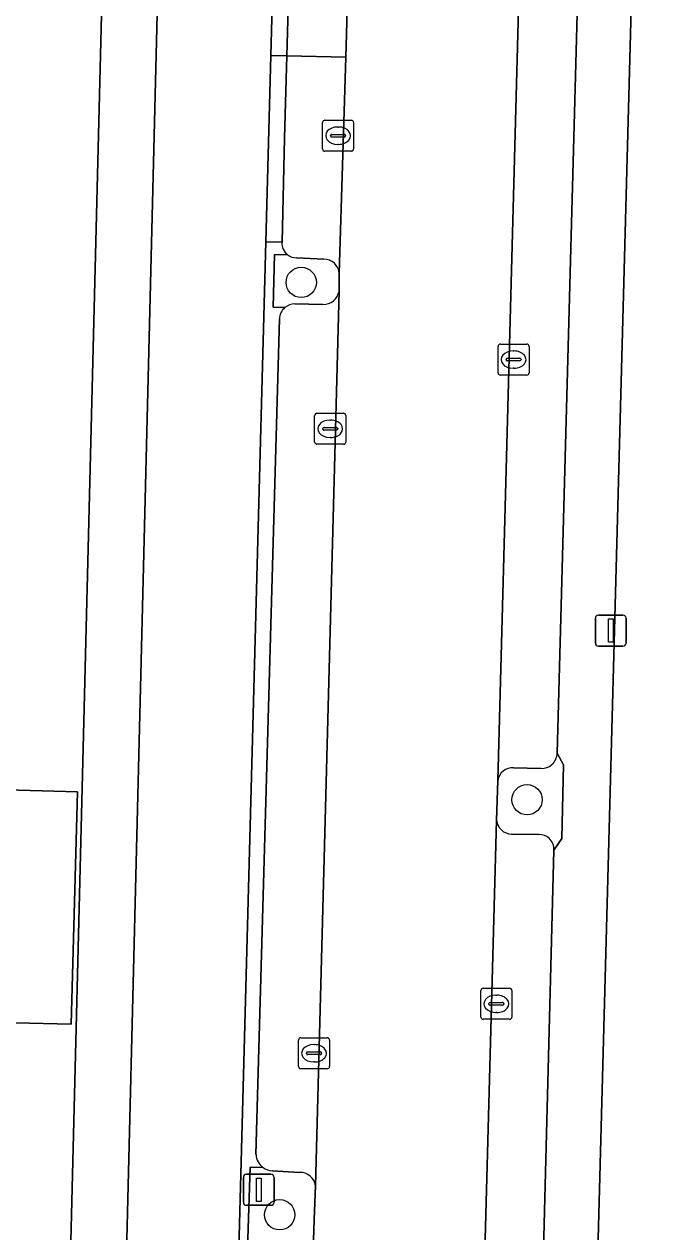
# Model space of a CAD drawing. Extents: x 162082 to 163401, y 388089 to 388636.
# Drawn here: x 162323.49 to 162343.99, y 388400.98 to 388439.93 of the extents above; entities that cross this region are included whole.
import ezdxf

# ---------------------------------------------------------------- set-up
doc = ezdxf.new("R2010")
doc.units = 0
for name, color, linetype in [('IMGEO_Berm_open', 7, 'Continuous'), ('IMGEO_Boom', 7, 'Continuous'), ('IMGEO_Erf', 7, 'Continuous'), ('IMGEO_Fietspad_gesloten', 7, 'Continuous'), ('IMGEO_Groenvoorziening', 7, 'Continuous'), ('IMGEO_Kolk', 7, 'Continuous'), ('IMGEO_Lichtmast', 7, 'Continuous'), ('IMGEO_Pand', 7, 'Continuous'), ('IMGEO_Parkeervlak_open', 7, 'Continuous'), ('IMGEO_Rijbaan_lokaal_gesloten', 7, 'Continuous'), ('IMGEO_Rijbaan_lokaal_open', 7, 'Continuous'), ('IMGEO_Verkeersbordpaal', 7, 'Continuous'), ('IMGEO_Voetpad_open', 7, 'Continuous')]:
    doc.layers.add(name, color=color, linetype=linetype)

msp = doc.modelspace()

# ---------------------------------------------------------------- linework, layer by layer
at = {"layer": 'IMGEO_Berm_open'}
msp.add_lwpolyline([(162332.257, 388449.736), (162331.733, 388449.728), (162331.44, 388438.923), (162331.953, 388438.908)], close=True, dxfattribs=at)
for points in [[(162331.801, 388432.903), (162331.277, 388432.915), (162331.006, 388422.896), (162330.413, 388400.433), (162330.688, 388400.432), (162330.776, 388403.071), (162331.19, 388403.056)], [(162331.894, 388430.79), (162331.517, 388430.8), (162331.561, 388432.5), (162331.986, 388432.489)], [(162330.962, 388403.477), (162331.716, 388430.427)]]:
    msp.add_lwpolyline(points, dxfattribs=at)
for centre, radius, start, end in [((162332.26, 388432.86), 0.461, 174.621, 233.5349), ((162332.226, 388430.402), 0.511, 130.5582, 177.199), ((162331.534, 388403.514), 0.573, 183.7465, 233.1305)]:
    msp.add_arc(centre, radius, start, end, dxfattribs=at)
at = {"layer": 'IMGEO_Boom'}
for centre in [(162332.421, 388431.603), (162339.704, 388414.918), (162331.725, 388401.532)]:
    msp.add_circle(centre, 0.489, dxfattribs=at)
at = {"layer": 'IMGEO_Erf'}
for points in [[(162322.87, 388399.024), (162324.944, 388398.956), (162326.67, 388467.741), (162326.772, 388471.823), (162335.557, 388480.119), (162369.201, 388479.245), (162396.51, 388478.538)], [(162343.386, 388452.443), (162341.671, 388388.741)], [(162320.248, 388415.309), (162325.201, 388415.178), (162325.004, 388407.681), (162323.204, 388407.728)]]:
    msp.add_lwpolyline(points, dxfattribs=at)
at = {"layer": 'IMGEO_Fietspad_gesloten'}
for points in [[(162328.116, 388454.582), (162328.029, 388450.685), (162327.347, 388422.874), (162326.755, 388399.008), (162326.261, 388398.982), (162326.033, 388389.849), (162326.541, 388389.838), (162325.438, 388348.309), (162323.174, 388282.796), (162322.856, 388271.532), (162323.359, 388271.511), (162321.941, 388219.637), (162320.374, 388158.154), (162320.194, 388151.229)], [(162328.302, 388323.735), (162328.466, 388329.762), (162328.792, 388341.733), (162328.956, 388347.755), (162328.989, 388348.974), (162329.293, 388359.9), (162329.459, 388365.893), (162329.79, 388377.785), (162329.953, 388383.675), (162330.121, 388389.697), (162330.61, 388389.688), (162330.847, 388398.882), (162330.372, 388398.891), (162330.413, 388400.433), (162331.006, 388422.896), (162331.277, 388432.915), (162331.44, 388438.923), (162331.733, 388449.728)]]:
    msp.add_lwpolyline(points, dxfattribs=at)
at = {"layer": 'IMGEO_Groenvoorziening'}
for points in [[(162331.986, 388432.489), (162331.561, 388432.5), (162331.517, 388430.8), (162331.894, 388430.79)], [(162333.152, 388432.352), (162332.267, 388432.399)], [(162333.639, 388431.322), (162333.649, 388431.892)], [(162332.219, 388430.913), (162333.119, 388430.892)], [(162340.88, 388416.042), (162340.673, 388416.422)], [(162340.161, 388415.926), (162339.269, 388415.944)], [(162340.571, 388413.288), (162340.83, 388413.665), (162340.88, 388416.042)], [(162338.761, 388415.543), (162338.717, 388414.258)], [(162339.204, 388413.809), (162340.088, 388413.795)], [(162331.19, 388403.056), (162330.776, 388403.071), (162330.688, 388400.432), (162331.778, 388400.406), (162332.803, 388400.385), (162332.843, 388401.385), (162332.883, 388402.462)], [(162332.367, 388402.898), (162331.487, 388402.945)]]:
    msp.add_lwpolyline(points, dxfattribs=at)
for centre, radius, start, end in [((162332.26, 388432.861), 0.462, 233.6159, 270.8652), ((162333.157, 388431.859), 0.493, 3.8711, 90.557), ((162333.14, 388431.396), 0.505, 267.6502, 351.526), ((162332.227, 388430.401), 0.512, 90.8992, 130.5602), ((162340.179, 388416.422), 0.494, 310.9628, 0.0336), ((162339.231, 388415.47), 0.475, 85.3811, 171.1919), ((162340.177, 388416.42), 0.494, 268.1945, 311.3677), ((162339.217, 388414.312), 0.503, 186.1185, 268.5312), ((162340.099, 388413.32), 0.475, 48.1413, 91.3604), ((162340.085, 388413.317), 0.487, 356.6097, 47.1466), ((162331.528, 388403.507), 0.563, 233.1637, 265.8511), ((162332.389, 388402.401), 0.497, 7.0306, 92.5764)]:
    msp.add_arc(centre, radius, start, end, dxfattribs=at)
at = {"layer": 'IMGEO_Kolk'}
for p, q in [((162333.185, 388436.835), (162334.037, 388436.835)), ((162333.11, 388435.909), (162333.11, 388436.761)), ((162333.598, 388436.615), (162333.623, 388436.615)), ((162334.111, 388436.761), (162334.111, 388435.909)), ((162333.369, 388436.329), (162333.369, 388436.341)), ((162333.807, 388436.292), (162333.409, 388436.292)), ((162333.412, 388436.378), (162333.81, 388436.378)), ((162333.621, 388436.055), (162333.596, 388436.055)), ((162333.853, 388436.341), (162333.853, 388436.329)), ((162334.037, 388435.835), (162333.185, 388435.835)), ((162338.768, 388428.687), (162338.768, 388429.539)), ((162338.843, 388429.613), (162339.695, 388429.613)), ((162339.256, 388429.393), (162339.281, 388429.393)), ((162339.769, 388429.539), (162339.769, 388428.687)), ((162339.027, 388429.107), (162339.027, 388429.119)), ((162339.465, 388429.07), (162339.067, 388429.07)), ((162339.07, 388429.156), (162339.468, 388429.156)), ((162339.511, 388429.119), (162339.511, 388429.107)), ((162339.695, 388428.613), (162338.843, 388428.613)), ((162339.279, 388428.833), (162339.254, 388428.833)), ((162332.854, 388426.455), (162332.854, 388427.307)), ((162332.929, 388427.381), (162333.781, 388427.381)), ((162333.342, 388427.161), (162333.367, 388427.161)), ((162333.855, 388427.307), (162333.855, 388426.455)), ((162333.113, 388426.875), (162333.113, 388426.887)), ((162333.551, 388426.838), (162333.153, 388426.838)), ((162333.156, 388426.924), (162333.554, 388426.924)), ((162333.597, 388426.887), (162333.597, 388426.875)), ((162333.781, 388426.381), (162332.929, 388426.381)), ((162333.365, 388426.601), (162333.34, 388426.601)), ((162338.213, 388407.91), (162338.213, 388408.762)), ((162338.288, 388408.836), (162339.14, 388408.836)), ((162339.214, 388408.762), (162339.214, 388407.91)), ((162338.515, 388408.379), (162338.913, 388408.379)), ((162338.701, 388408.616), (162338.726, 388408.616)), ((162338.472, 388408.33), (162338.472, 388408.342)), ((162338.91, 388408.293), (162338.512, 388408.293)), ((162338.724, 388408.056), (162338.699, 388408.056)), ((162338.956, 388408.342), (162338.956, 388408.33)), ((162339.14, 388407.836), (162338.288, 388407.836)), ((162332.409, 388407.24), (162333.261, 388407.24)), ((162332.334, 388406.314), (162332.334, 388407.166)), ((162332.822, 388407.02), (162332.847, 388407.02)), ((162333.335, 388407.166), (162333.335, 388406.314)), ((162332.593, 388406.734), (162332.593, 388406.746)), ((162333.031, 388406.697), (162332.633, 388406.697)), ((162332.636, 388406.783), (162333.034, 388406.783)), ((162332.845, 388406.46), (162332.82, 388406.46)), ((162333.077, 388406.746), (162333.077, 388406.734)), ((162333.261, 388406.24), (162332.409, 388406.24))]:
    msp.add_line(p, q, dxfattribs=at)
for points in [[(162333.185, 388436.835), (162334.037, 388436.835)], [(162333.11, 388435.909), (162333.11, 388436.761)], [(162334.111, 388436.761), (162334.111, 388435.909)], [(162334.037, 388435.835), (162333.185, 388435.835)], [(162338.768, 388428.687), (162338.768, 388429.539)], [(162338.843, 388429.613), (162339.695, 388429.613)], [(162339.769, 388429.539), (162339.769, 388428.687)], [(162339.695, 388428.613), (162338.843, 388428.613)], [(162332.854, 388426.455), (162332.854, 388427.307)], [(162332.929, 388427.381), (162333.781, 388427.381)], [(162333.855, 388427.307), (162333.855, 388426.455)], [(162333.781, 388426.381), (162332.929, 388426.381)], [(162338.213, 388407.91), (162338.213, 388408.762)], [(162338.288, 388408.836), (162339.14, 388408.836)], [(162339.214, 388408.762), (162339.214, 388407.91)], [(162339.14, 388407.836), (162338.288, 388407.836)], [(162332.409, 388407.24), (162333.261, 388407.24)], [(162332.334, 388406.314), (162332.334, 388407.166)], [(162333.335, 388407.166), (162333.335, 388406.314)], [(162333.261, 388406.24), (162332.409, 388406.24)]]:
    msp.add_lwpolyline(points, dxfattribs=at)
for centre, radius, start, end in [((162333.187, 388436.759), 0.0765, 91.552, 178.448), ((162333.187, 388436.759), 0.0765, 91.552, 178.448), ((162334.035, 388436.759), 0.0765, 1.552, 88.448), ((162334.035, 388436.759), 0.0765, 1.552, 88.448), ((162333.409, 388436.338), 0.0403, 85.8775, 175.7526), ((162333.406, 388436.328), 0.0366, 178.938, 274.7102), ((162333.81, 388436.335), 0.043, 264.8664, 352.4533), ((162333.814, 388436.34), 0.0386, 1.7309, 96.639), ((162333.187, 388435.911), 0.0765, 181.552, 268.448), ((162333.187, 388435.911), 0.0765, 181.552, 268.448), ((162334.035, 388435.911), 0.0765, 271.552, 358.448), ((162334.035, 388435.911), 0.0765, 271.552, 358.448), ((162338.845, 388429.537), 0.0765, 91.552, 178.448), ((162338.845, 388429.537), 0.0765, 91.552, 178.448), ((162339.693, 388429.537), 0.0765, 1.552, 88.448), ((162339.693, 388429.537), 0.0765, 1.552, 88.448), ((162339.067, 388429.116), 0.0403, 85.8775, 175.7526), ((162339.064, 388429.106), 0.0366, 178.938, 274.7102), ((162339.468, 388429.113), 0.043, 264.8664, 352.4533), ((162339.472, 388429.118), 0.0386, 1.7309, 96.639), ((162338.845, 388428.689), 0.0765, 181.552, 268.448), ((162338.845, 388428.689), 0.0765, 181.552, 268.448), ((162339.693, 388428.689), 0.0765, 271.552, 358.448), ((162339.693, 388428.689), 0.0765, 271.552, 358.448), ((162332.931, 388427.305), 0.0765, 91.552, 178.448), ((162332.931, 388427.305), 0.0765, 91.552, 178.448), ((162333.779, 388427.305), 0.0765, 1.552, 88.448), ((162333.779, 388427.305), 0.0765, 1.552, 88.448), ((162333.153, 388426.884), 0.0403, 85.8775, 175.7526), ((162333.15, 388426.874), 0.0366, 178.938, 274.7102), ((162333.554, 388426.881), 0.043, 264.8664, 352.4533), ((162333.558, 388426.886), 0.0386, 1.7309, 96.639), ((162332.931, 388426.457), 0.0765, 181.552, 268.448), ((162332.931, 388426.457), 0.0765, 181.552, 268.448), ((162333.779, 388426.457), 0.0765, 271.552, 358.448), ((162333.779, 388426.457), 0.0765, 271.552, 358.448), ((162338.29, 388408.76), 0.0765, 91.552, 178.448), ((162338.29, 388408.76), 0.0765, 91.552, 178.448), ((162339.138, 388408.76), 0.0765, 1.552, 88.448), ((162339.138, 388408.76), 0.0765, 1.552, 88.448), ((162338.512, 388408.339), 0.0403, 85.8775, 175.7526), ((162338.917, 388408.341), 0.0386, 1.7309, 96.639), ((162338.509, 388408.329), 0.0366, 178.938, 274.7102), ((162338.913, 388408.336), 0.043, 264.8664, 352.4533), ((162338.29, 388407.912), 0.0765, 181.552, 268.448), ((162338.29, 388407.912), 0.0765, 181.552, 268.448), ((162339.138, 388407.912), 0.0765, 271.552, 358.448), ((162339.138, 388407.912), 0.0765, 271.552, 358.448), ((162332.411, 388407.164), 0.0765, 91.552, 178.448), ((162332.411, 388407.164), 0.0765, 91.552, 178.448), ((162333.259, 388407.164), 0.0765, 1.552, 88.448), ((162333.259, 388407.164), 0.0765, 1.552, 88.448), ((162332.633, 388406.743), 0.0403, 85.8775, 175.7526), ((162332.63, 388406.733), 0.0366, 178.938, 274.7102), ((162333.034, 388406.74), 0.043, 264.8664, 352.4533), ((162333.038, 388406.745), 0.0386, 1.7309, 96.639), ((162332.411, 388406.316), 0.0765, 181.552, 268.448), ((162332.411, 388406.316), 0.0765, 181.552, 268.448), ((162333.259, 388406.316), 0.0765, 271.552, 358.448), ((162333.259, 388406.316), 0.0765, 271.552, 358.448)]:
    msp.add_arc(centre, radius, start, end, dxfattribs=at)
for centre, major_axis, ratio, start_param, end_param in [((162333.597, 388436.335), (-0.387, 0.002), 0.722429, 4.712389, 7.853982), ((162333.622, 388436.335), (-0.39, 0.002), 0.717154, 1.570796, 4.712389), ((162339.255, 388429.113), (-0.387, 0.002), 0.722429, 4.712389, 7.853982), ((162339.28, 388429.113), (-0.39, 0.002), 0.717154, 1.570796, 4.712389), ((162333.341, 388426.881), (-0.387, 0.002), 0.722429, 4.712389, 7.853982), ((162333.366, 388426.881), (-0.39, 0.002), 0.717154, 1.570796, 4.712389), ((162338.7, 388408.336), (-0.387, 0.002), 0.722429, 4.712389, 7.853982), ((162338.725, 388408.336), (-0.39, 0.002), 0.717154, 1.570796, 4.712389), ((162332.821, 388406.74), (-0.387, 0.002), 0.722429, 4.712389, 7.853982), ((162332.846, 388406.74), (-0.39, 0.002), 0.717154, 1.570796, 4.712389)]:
    msp.add_ellipse(centre, major_axis=major_axis, ratio=ratio, start_param=start_param, end_param=end_param, dxfattribs=at)
at = {"layer": 'IMGEO_Lichtmast'}
for p, q in [((162342.008, 388420.873), (162342.798, 388420.873)), ((162342.798, 388420.873), (162342.008, 388420.873)), ((162341.908, 388419.973), (162341.908, 388420.773)), ((162341.908, 388420.773), (162341.908, 388419.973)), ((162342.898, 388420.773), (162342.898, 388419.973)), ((162342.898, 388419.973), (162342.898, 388420.773)), ((162342.798, 388419.873), (162342.008, 388419.873)), ((162342.008, 388419.873), (162342.798, 388419.873))]:
    msp.add_line(p, q, dxfattribs=at)
msp.add_lwpolyline([(162342.328, 388420.748), (162342.478, 388420.748), (162342.478, 388419.998), (162342.328, 388419.998), (162342.328, 388420.748)], dxfattribs=at)
for centre, start, end in [((162342.008, 388420.773), 90, 180), ((162342.008, 388420.773), 90, 180), ((162342.798, 388420.773), 0, 90), ((162342.798, 388420.773), 360, 90), ((162342.008, 388419.973), 180, 270), ((162342.008, 388419.973), 180, 270), ((162342.798, 388419.973), 270, 0), ((162342.798, 388419.973), 270, 0)]:
    msp.add_arc(centre, 0.1, start, end, dxfattribs=at)
at = {"layer": 'IMGEO_Pand'}
msp.add_lwpolyline([(162325.201, 388415.178), (162320.248, 388415.309), (162320.224, 388414.408), (162317.45, 388414.47), (162314.31, 388414.54), (162314.276, 388413.279), (162314.25, 388412.338), (162314.101, 388408.544), (162314.24, 388408.54), (162317.18, 388408.45), (162317.02, 388402.78), (162323.07, 388402.63), (162323.204, 388407.728), (162325.004, 388407.681)], close=True, dxfattribs=at)
at = {"layer": 'IMGEO_Parkeervlak_open'}
for points in [[(162332.257, 388449.736), (162331.953, 388438.908), (162333.855, 388438.869), (162334.188, 388450.616)], [(162339.589, 388446.44), (162338.761, 388415.543)], [(162340.673, 388416.422), (162341.458, 388445.424)], [(162332.883, 388402.462), (162333.639, 388431.322)], [(162333.119, 388430.892), (162332.219, 388430.913)], [(162331.716, 388430.427), (162330.962, 388403.477)], [(162339.269, 388415.944), (162340.161, 388415.926)], [(162338.717, 388414.258), (162338.078, 388390.402)], [(162340.088, 388413.795), (162339.204, 388413.809)], [(162339.999, 388391.252), (162340.571, 388413.288)], [(162331.487, 388402.945), (162332.367, 388402.898)]]:
    msp.add_lwpolyline(points, dxfattribs=at)
for centre, radius, start, end in [((162333.14, 388431.396), 0.505, 267.6502, 351.526), ((162332.226, 388430.402), 0.511, 130.5582, 177.199), ((162332.227, 388430.401), 0.512, 90.8992, 130.5602), ((162340.179, 388416.422), 0.494, 310.9628, 0.0336), ((162339.231, 388415.47), 0.475, 85.3811, 171.1919), ((162340.177, 388416.42), 0.494, 268.1945, 311.3677), ((162339.217, 388414.312), 0.503, 186.1185, 268.5312), ((162340.099, 388413.32), 0.475, 48.1413, 91.3604), ((162340.085, 388413.317), 0.487, 356.6097, 47.1466), ((162331.534, 388403.514), 0.573, 183.7465, 233.1305), ((162331.528, 388403.507), 0.563, 233.1637, 265.8511), ((162332.389, 388402.401), 0.497, 7.0306, 92.5764)]:
    msp.add_arc(centre, radius, start, end, dxfattribs=at)
at = {"layer": 'IMGEO_Rijbaan_lokaal_gesloten'}
for points in [[(162334.193, 388450.679), (162334.188, 388450.616), (162333.855, 388438.869), (162333.649, 388431.892), (162333.639, 388431.322), (162332.883, 388402.462), (162332.843, 388401.385), (162332.803, 388400.385), (162332.514, 388389.383), (162332.363, 388384.522), (162332.191, 388377.708), (162332.03, 388371.867), (162332.037, 388371.807), (162332.035, 388371.191), (162331.882, 388365.72), (162331.717, 388359.814), (162331.551, 388353.858), (162331.533, 388353.171), (162331.38, 388347.746), (162331.21, 388341.712), (162331.041, 388335.739), (162331.031, 388335.131), (162330.881, 388329.508), (162330.725, 388323.684)], [(162337.184, 388357.359), (162337.205, 388358.327), (162338.025, 388388.305), (162338.078, 388390.402), (162338.717, 388414.258), (162338.761, 388415.543), (162339.589, 388446.44)]]:
    msp.add_lwpolyline(points, dxfattribs=at)
at = {"layer": 'IMGEO_Rijbaan_lokaal_open'}
msp.add_lwpolyline([(162331.886, 388436.26), (162331.953, 388438.908), (162331.44, 388438.923), (162331.277, 388432.915), (162331.801, 388432.903)], close=True, dxfattribs=at)
for points in [[(162333.855, 388438.869), (162331.953, 388438.908), (162331.886, 388436.26), (162331.801, 388432.903)], [(162333.649, 388431.892), (162333.855, 388438.869)], [(162332.267, 388432.399), (162333.152, 388432.352)]]:
    msp.add_lwpolyline(points, dxfattribs=at)
for centre, radius, start, end in [((162332.26, 388432.86), 0.461, 174.621, 233.5349), ((162332.26, 388432.861), 0.462, 233.6159, 270.8652), ((162333.157, 388431.859), 0.493, 3.8711, 90.557)]:
    msp.add_arc(centre, radius, start, end, dxfattribs=at)
at = {"layer": 'IMGEO_Verkeersbordpaal'}
for p, q in [((162330.554, 388401.937), (162330.554, 388402.737)), ((162330.554, 388402.737), (162330.554, 388401.937)), ((162330.654, 388402.837), (162331.444, 388402.837)), ((162331.444, 388402.837), (162330.654, 388402.837)), ((162331.544, 388402.737), (162331.544, 388401.937)), ((162331.544, 388401.937), (162331.544, 388402.737)), ((162331.444, 388401.837), (162330.654, 388401.837)), ((162330.654, 388401.837), (162331.444, 388401.837))]:
    msp.add_line(p, q, dxfattribs=at)
msp.add_lwpolyline([(162330.974, 388402.712), (162331.124, 388402.712), (162331.124, 388401.962), (162330.974, 388401.962), (162330.974, 388402.712)], dxfattribs=at)
for centre, start, end in [((162330.654, 388402.737), 90, 180), ((162330.654, 388402.737), 90, 180), ((162331.444, 388402.737), 0, 90), ((162331.444, 388402.737), 360, 90), ((162330.654, 388401.937), 180, 270), ((162330.654, 388401.937), 180, 270), ((162331.444, 388401.937), 270, 0), ((162331.444, 388401.937), 270, 0)]:
    msp.add_arc(centre, 0.1, start, end, dxfattribs=at)
at = {"layer": 'IMGEO_Voetpad_open'}
for points in [[(162328.957, 388459.155), (162328.239, 388459.175), (162328.425, 388466.717), (162326.67, 388467.741), (162324.944, 388398.956), (162324.875, 388396.866), (162324.775, 388392.309), (162324.727, 388389.88), (162323.548, 388344.871), (162322.596, 388308.7), (162322.064, 388289.216), (162321.838, 388282.94), (162321.754, 388279.943), (162321.622, 388274.941), (162321.465, 388268.569), (162320.158, 388219.684), (162319.131, 388179.663), (162318.651, 388160.969), (162318.592, 388158.661), (162318.461, 388153.271)], [(162320.194, 388151.229), (162320.374, 388158.154), (162321.941, 388219.637), (162323.359, 388271.511), (162322.856, 388271.532), (162323.174, 388282.796), (162325.438, 388348.309), (162326.541, 388389.838), (162326.033, 388389.849), (162326.261, 388398.982), (162326.755, 388399.008), (162327.347, 388422.874), (162328.029, 388450.685), (162328.116, 388454.582)], [(162333.482, 388208.465), (162336.785, 388208.588), (162337.396, 388230.092), (162337.426, 388233.104), (162338.626, 388278.073), (162338.884, 388287.51), (162338.908, 388288.392), (162339.857, 388323.155), (162340.01, 388328.125), (162341.629, 388387.219), (162341.671, 388388.741), (162343.386, 388452.443)], [(162341.458, 388445.424), (162340.673, 388416.422), (162340.88, 388416.042), (162340.83, 388413.665), (162340.571, 388413.288), (162339.999, 388391.252)]]:
    msp.add_lwpolyline(points, dxfattribs=at)

doc.saveas('drawing.dxf')
